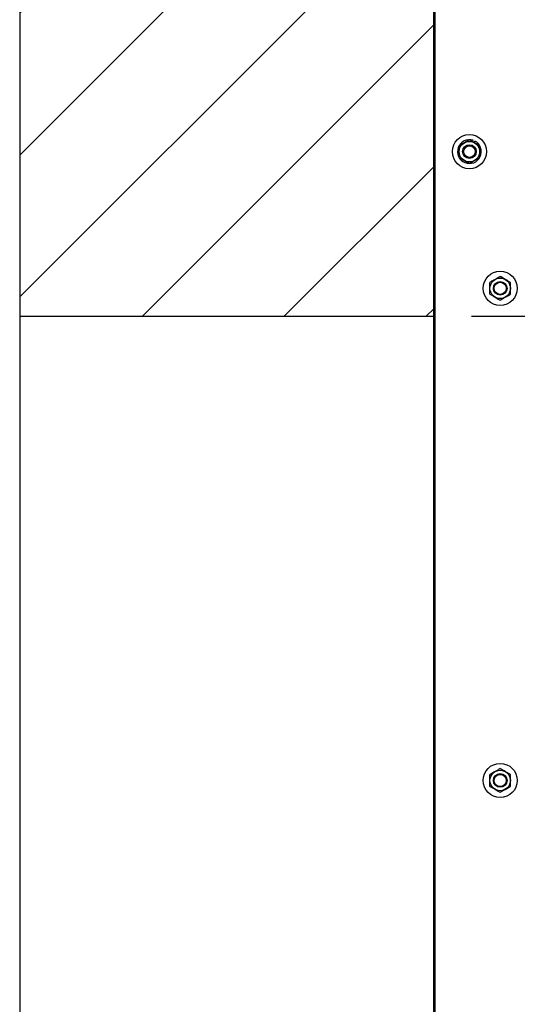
# Model space of a CAD drawing. Header units: inches. Extents: x 170 to 312, y 215 to 248.
# Tile 458 of 656: x 234.054 to 234.673, y 243.268 to 244.494. Entities that reach past the tile are written whole.
import ezdxf

# ---------------------------------------------------------------- set-up
doc = ezdxf.new("R2010")
doc.units = ezdxf.units.IN
doc.header["$LTSCALE"] = 0.25
doc.header["$MEASUREMENT"] = 0
doc.layers.add('ANNOTATIONS', color=1, linetype='Continuous')
doc.layers.add('MOTOR RH', color=7, linetype='Continuous')
doc.styles.add('ARIAL', font='arial.ttf', dxfattribs={"height": 0.09375})
doc.dimstyles.new('STANDARD$0', dxfattribs={"dimtxt": 0.09375, "dimasz": 0.09375, "dimexe": 0.03125, "dimexo": 0.046875, "dimgap": 0.09, "dimtad": 0, "dimtih": 1, "dimtoh": 1, "dimdec": 4, "dimzin": 0, "dimdsep": 46, "dimtxsty": 'ARIAL', "dimcen": 0.09, "dimadec": 0, "dimazin": 0, "dimtfac": 1, "dimtdec": 4, "dimtofl": 0, "dimtmove": 0, "dimatfit": 1, "dimfxl": 1, "dimtolj": 1, "dimtzin": 0, "dimarcsym": 0})

# ---------------------------------------------------------------- blocks, each defined once
blk = doc.blocks.new('*D40')
at = {"layer": 'ANNOTATIONS', "color": 0, "lineweight": -2, "transparency": 16777216}
for p, q in [((234.6163, 244.125), (236.4622, 244.125)), ((236.431, 244.0313), (236.431, 242.3317)), ((236.431, 240.1972), (236.431, 241.8968)), ((235.7005, 240.1034), (236.4622, 240.1034))]:
    blk.add_line(p, q, dxfattribs=at)
at = {"layer": 'ANNOTATIONS', "color": 0, "transparency": 16777216}
for points in [[(236.4154, 244.0313), (236.4466, 244.0313), (236.431, 244.125)], [(236.4154, 240.1972), (236.4466, 240.1972), (236.431, 240.1034)]]:
    blk.add_solid(points, dxfattribs=at)
at = {"layer": 'defpoints', "color": 0, "transparency": 16777216}
for p in [(234.5694, 244.125), (235.6536, 240.1034), (236.431, 240.1034)]:
    blk.add_point(p, dxfattribs=at)
at = {"layer": 'ANNOTATIONS', "color": 0, "transparency": 16777216, "insert": (236.431, 242.1142), "char_height": 0.09375, "attachment_point": 5, "style": 'ARIAL'}
blk.add_mtext('\\A1;OPENING\\PHEIGHT', dxfattribs=at)
blk = doc.blocks.new('*D41')
at = {"layer": 'ANNOTATIONS', "color": 0, "lineweight": -2, "transparency": 16777216}
for p, q in [((234.6163, 244.961), (237.1172, 244.961)), ((237.086, 244.8673), (237.086, 242.7497)), ((237.086, 240.1972), (237.086, 242.3148)), ((236.6208, 240.1034), (237.1172, 240.1034))]:
    blk.add_line(p, q, dxfattribs=at)
at = {"layer": 'ANNOTATIONS', "color": 0, "transparency": 16777216}
for points in [[(237.0704, 244.8673), (237.1016, 244.8673), (237.086, 244.961)], [(237.0704, 240.1972), (237.1016, 240.1972), (237.086, 240.1034)]]:
    blk.add_solid(points, dxfattribs=at)
at = {"layer": 'defpoints', "color": 0, "transparency": 16777216}
for p in [(234.5694, 244.961), (236.5739, 240.1034), (237.086, 240.1034)]:
    blk.add_point(p, dxfattribs=at)
at = {"layer": 'ANNOTATIONS', "color": 0, "transparency": 16777216, "insert": (237.086, 242.5322), "char_height": 0.09375, "attachment_point": 5, "style": 'ARIAL'}
blk.add_mtext('\\A1;TOTAL\\PHEIGHT', dxfattribs=at)

msp = doc.modelspace()

# ---------------------------------------------------------------- hatches: boundary and pattern name
at = {"layer": 'MOTOR RH'}
h = msp.add_hatch(dxfattribs=at)
h.set_pattern_fill('ANSI31', color=256, style=0)
h.set_pattern_definition([(45, (47.34337, -13.09525), (-0.08838835, 0.08838835), [])])
h.paths.add_polyline_path([(234.05378, 244.12505), (234.56941, 244.12505), (234.56941, 245.60178), (234.33292, 245.60178), (234.33292, 245.66644), (234.2945, 245.53308), (234.2945, 245.60178), (234.05378, 245.60178)])

# ---------------------------------------------------------------- linework, layer by layer
for p, q in [((234.05378, 245.60178), (234.05378, 240.10342)), ((234.56941, 240.10342), (234.56941, 245.60178)), ((234.57124, 240.1061), (234.57124, 244.91339)), ((234.61784, 244.34247), (234.61838, 244.34412)), ((234.61961, 244.34144), (234.62052, 244.34323)), ((234.62659, 244.33742), (234.62659, 244.33742)), ((234.62659, 244.32267), (234.62659, 244.32267)), ((234.05378, 244.12505), (234.56941, 244.12505))]:
    msp.add_line(p, q, dxfattribs=at)
for centre, radius in [((234.61382, 244.33004), 0.02129), ((234.61382, 244.33004), 0.01277), ((234.61382, 244.33004), 0.00852), ((234.61382, 244.33004), 0.00719), ((234.65214, 244.15972), 0.02129), ((234.65214, 244.15972), 0.01277), ((234.65214, 244.15972), 0.00852), ((234.65214, 244.15972), 0.0075), ((234.65214, 243.54657), 0.02129), ((234.65214, 243.54657), 0.01277), ((234.65214, 243.54657), 0.00852), ((234.65214, 243.54657), 0.0075)]:
    msp.add_circle(centre, radius, dxfattribs=at)
msp.add_arc((234.61382, 244.33004), 0.0148, 72.05172, 63.05172, dxfattribs=at)
for points, knots in [([(234.61382, 244.34479), (234.61282, 244.34422), (234.6108, 244.34305), (234.60859, 244.34178), (234.60746, 244.34112), (234.60743, 244.3411)], [0, 0, 0, 0, 0.48434207, 0.98631972, 1, 1, 1, 1]), ([(234.6202, 244.3411), (234.61931, 244.34162), (234.61749, 244.34267), (234.61537, 244.34389), (234.61417, 244.34459), (234.61382, 244.34479)], [0, 0, 0, 0, 0.4063025, 0.8272596, 1, 1, 1, 1]), ([(234.6202, 244.3411), (234.61931, 244.34162), (234.61749, 244.34267), (234.61537, 244.34389), (234.61417, 244.34459), (234.61382, 244.34479)], [0, 0, 0, 0, 0.4062955, 0.827261, 1, 1, 1, 1]), ([(234.60743, 244.3411), (234.60653, 244.34059), (234.60471, 244.33954), (234.6026, 244.33831), (234.60139, 244.33762), (234.60104, 244.33742)], [0, 0, 0, 0, 0.4062821, 0.8272596, 1, 1, 1, 1]), ([(234.60104, 244.33004), (234.60104, 244.33021), (234.60104, 244.33132), (234.60104, 244.33338), (234.60104, 244.33566), (234.60104, 244.33698), (234.60104, 244.33742)], [0, 0, 0, 0, 0.0665487, 0.4352966, 0.8145608, 1, 1, 1, 1]), ([(234.60104, 244.32267), (234.60104, 244.32329), (234.60104, 244.32477), (234.60104, 244.32723), (234.60104, 244.3291), (234.60104, 244.33004)], [0, 0, 0, 0, 0.2654559, 0.628086, 1, 1, 1, 1]), ([(234.62659, 244.33742), (234.6256, 244.33799), (234.62357, 244.33916), (234.62137, 244.34043), (234.62023, 244.34109), (234.6202, 244.3411)], [0, 0, 0, 0, 0.4843417, 0.9863407, 1, 1, 1, 1]), ([(234.62659, 244.33742), (234.6256, 244.33799), (234.62357, 244.33916), (234.62137, 244.34043), (234.62023, 244.34109), (234.6202, 244.3411)], [0, 0, 0, 0, 0.4843495, 0.9863411, 1, 1, 1, 1]), ([(234.62659, 244.33004), (234.62659, 244.33021), (234.62659, 244.33132), (234.62659, 244.33338), (234.62659, 244.33566), (234.62659, 244.33698), (234.62659, 244.33742)], [0, 0, 0, 0, 0.0665476, 0.4352991, 0.8145617, 1, 1, 1, 1]), ([(234.62659, 244.32267), (234.62659, 244.32329), (234.62659, 244.32477), (234.62659, 244.32723), (234.62659, 244.3291), (234.62659, 244.33004)], [0, 0, 0, 0, 0.2654559, 0.628086, 1, 1, 1, 1]), ([(234.62659, 244.32267), (234.62659, 244.32329), (234.62659, 244.32477), (234.62659, 244.32723), (234.62659, 244.3291), (234.62659, 244.33004)], [0, 0, 0, 0, 0.2654541, 0.6280925, 1, 1, 1, 1]), ([(234.60104, 244.32267), (234.60203, 244.32209), (234.60406, 244.32093), (234.60626, 244.31965), (234.6074, 244.319), (234.60743, 244.31898)], [0, 0, 0, 0, 0.4843319, 0.9863404, 1, 1, 1, 1]), ([(234.60743, 244.31898), (234.60832, 244.31846), (234.61014, 244.31741), (234.61226, 244.31619), (234.61346, 244.31549), (234.61382, 244.31529)], [0, 0, 0, 0, 0.4063025, 0.8272788, 1, 1, 1, 1]), ([(234.61382, 244.31529), (234.61481, 244.31586), (234.61683, 244.31703), (234.61904, 244.31831), (234.62017, 244.31896), (234.6202, 244.31898)], [0, 0, 0, 0, 0.4843216, 0.9863197, 1, 1, 1, 1]), ([(234.61382, 244.31529), (234.61481, 244.31586), (234.61683, 244.31703), (234.61904, 244.31831), (234.62017, 244.31896), (234.6202, 244.31898)], [0, 0, 0, 0, 0.48432905, 0.98632011, 1, 1, 1, 1]), ([(234.6202, 244.31898), (234.6211, 244.31949), (234.62292, 244.32055), (234.62503, 244.32177), (234.62624, 244.32246), (234.62659, 244.32267)], [0, 0, 0, 0, 0.4062902, 0.8272757, 1, 1, 1, 1]), ([(234.6202, 244.31898), (234.6211, 244.31949), (234.62292, 244.32055), (234.62503, 244.32177), (234.62624, 244.32246), (234.62659, 244.32267)], [0, 0, 0, 0, 0.4062829, 0.8272765, 1, 1, 1, 1]), ([(234.64575, 244.17078), (234.64486, 244.17027), (234.64304, 244.16922), (234.64092, 244.16799), (234.63971, 244.1673), (234.63936, 244.1671)], [0, 0, 0, 0, 0.4062947, 0.8272801, 1, 1, 1, 1]), ([(234.65214, 244.17447), (234.65114, 244.1739), (234.64912, 244.17273), (234.64691, 244.17145), (234.64578, 244.1708), (234.64575, 244.17078)], [0, 0, 0, 0, 0.4843387, 0.9863408, 1, 1, 1, 1]), ([(234.65852, 244.17078), (234.65763, 244.1713), (234.65581, 244.17235), (234.65369, 244.17357), (234.65249, 244.17427), (234.65214, 244.17447)], [0, 0, 0, 0, 0.4062826, 0.8272771, 1, 1, 1, 1]), ([(234.66491, 244.1671), (234.66392, 244.16767), (234.6619, 244.16884), (234.65969, 244.17011), (234.65855, 244.17077), (234.65852, 244.17078)], [0, 0, 0, 0, 0.484329, 0.9863201, 1, 1, 1, 1]), ([(234.63936, 244.15972), (234.63936, 244.15989), (234.63936, 244.16099), (234.63936, 244.16306), (234.63936, 244.16534), (234.63936, 244.16666), (234.63936, 244.1671)], [0, 0, 0, 0, 0.066545, 0.4352822, 0.8145299, 1, 1, 1, 1]), ([(234.63936, 244.15235), (234.63936, 244.15297), (234.63936, 244.15445), (234.63936, 244.15691), (234.63936, 244.15878), (234.63936, 244.15972)], [0, 0, 0, 0, 0.2654649, 0.6280774, 1, 1, 1, 1]), ([(234.66491, 244.15972), (234.66491, 244.15989), (234.66491, 244.16099), (234.66491, 244.16306), (234.66491, 244.16534), (234.66491, 244.16666), (234.66491, 244.1671)], [0, 0, 0, 0, 0.066545, 0.4352822, 0.8145299, 1, 1, 1, 1]), ([(234.66491, 244.15235), (234.66491, 244.15297), (234.66491, 244.15445), (234.66491, 244.15691), (234.66491, 244.15878), (234.66491, 244.15972)], [0, 0, 0, 0, 0.2654649, 0.6280774, 1, 1, 1, 1]), ([(234.63936, 244.15235), (234.64036, 244.15177), (234.64238, 244.1506), (234.64459, 244.14933), (234.64572, 244.14868), (234.64575, 244.14866)], [0, 0, 0, 0, 0.4843494, 0.9863201, 1, 1, 1, 1]), ([(234.64575, 244.14866), (234.64664, 244.14814), (234.64846, 244.14709), (234.65058, 244.14587), (234.65179, 244.14517), (234.65214, 244.14497)], [0, 0, 0, 0, 0.4062955, 0.827261, 1, 1, 1, 1]), ([(234.65214, 244.14497), (234.65313, 244.14554), (234.65515, 244.14671), (234.65736, 244.14799), (234.65849, 244.14864), (234.65852, 244.14866)], [0, 0, 0, 0, 0.4843491, 0.986319, 1, 1, 1, 1]), ([(234.65852, 244.14866), (234.65942, 244.14917), (234.66124, 244.15023), (234.66336, 244.15145), (234.66456, 244.15214), (234.66491, 244.15235)], [0, 0, 0, 0, 0.40629487, 0.82726083, 1, 1, 1, 1]), ([(234.64575, 243.55763), (234.64486, 243.55711), (234.64304, 243.55606), (234.64092, 243.55484), (234.63971, 243.55415), (234.63936, 243.55394)], [0, 0, 0, 0, 0.4063029, 0.8272597, 1, 1, 1, 1]), ([(234.65214, 243.56132), (234.65114, 243.56074), (234.64912, 243.55958), (234.64691, 243.5583), (234.64578, 243.55765), (234.64575, 243.55763)], [0, 0, 0, 0, 0.4843396, 0.98632, 1, 1, 1, 1]), ([(234.65852, 243.55763), (234.65763, 243.55815), (234.65581, 243.5592), (234.65369, 243.56042), (234.65249, 243.56112), (234.65214, 243.56132)], [0, 0, 0, 0, 0.4062825, 0.8272595, 1, 1, 1, 1]), ([(234.65852, 243.55763), (234.65763, 243.55815), (234.65581, 243.5592), (234.65369, 243.56042), (234.65249, 243.56112), (234.65214, 243.56132)], [0, 0, 0, 0, 0.4062747, 0.827261, 1, 1, 1, 1]), ([(234.66491, 243.55394), (234.66392, 243.55452), (234.6619, 243.55568), (234.65969, 243.55696), (234.65855, 243.55761), (234.65852, 243.55763)], [0, 0, 0, 0, 0.4843391, 0.98632, 1, 1, 1, 1]), ([(234.66491, 243.55394), (234.66392, 243.55452), (234.6619, 243.55568), (234.65969, 243.55696), (234.65855, 243.55761), (234.65852, 243.55763)], [0, 0, 0, 0, 0.4843494, 0.9863201, 1, 1, 1, 1]), ([(234.63936, 243.54657), (234.63936, 243.54674), (234.63936, 243.54784), (234.63936, 243.5499), (234.63936, 243.55218), (234.63936, 243.55351), (234.63936, 243.55394)], [0, 0, 0, 0, 0.066545, 0.4352816, 0.8145691, 1, 1, 1, 1]), ([(234.63936, 243.53919), (234.63936, 243.53982), (234.63936, 243.54129), (234.63936, 243.54376), (234.63936, 243.54562), (234.63936, 243.54657)], [0, 0, 0, 0, 0.26546669, 0.62807091, 1, 1, 1, 1]), ([(234.66491, 243.54657), (234.66491, 243.54674), (234.66491, 243.54784), (234.66491, 243.5499), (234.66491, 243.55218), (234.66491, 243.55351), (234.66491, 243.55394)], [0, 0, 0, 0, 0.066545, 0.4352816, 0.8145691, 1, 1, 1, 1]), ([(234.66491, 243.53919), (234.66491, 243.53982), (234.66491, 243.54129), (234.66491, 243.54376), (234.66491, 243.54562), (234.66491, 243.54657)], [0, 0, 0, 0, 0.26546669, 0.62807091, 1, 1, 1, 1]), ([(234.66491, 243.53919), (234.66491, 243.53982), (234.66491, 243.54129), (234.66491, 243.54376), (234.66491, 243.54562), (234.66491, 243.54657)], [0, 0, 0, 0, 0.2654649, 0.6280774, 1, 1, 1, 1]), ([(234.63936, 243.53919), (234.64036, 243.53862), (234.64238, 243.53745), (234.64459, 243.53618), (234.64572, 243.53552), (234.64575, 243.53551)], [0, 0, 0, 0, 0.4843391, 0.98632, 1, 1, 1, 1]), ([(234.64575, 243.53551), (234.64664, 243.53499), (234.64846, 243.53394), (234.65058, 243.53272), (234.65179, 243.53202), (234.65214, 243.53182)], [0, 0, 0, 0, 0.4062823, 0.8272591, 1, 1, 1, 1]), ([(234.65214, 243.53182), (234.65313, 243.53239), (234.65515, 243.53356), (234.65736, 243.53483), (234.65849, 243.53549), (234.65852, 243.53551)], [0, 0, 0, 0, 0.4843399, 0.98632, 1, 1, 1, 1]), ([(234.65214, 243.53182), (234.65313, 243.53239), (234.65515, 243.53356), (234.65736, 243.53483), (234.65849, 243.53549), (234.65852, 243.53551)], [0, 0, 0, 0, 0.4843491, 0.986319, 1, 1, 1, 1]), ([(234.65852, 243.53551), (234.65942, 243.53602), (234.66124, 243.53707), (234.66336, 243.53829), (234.66456, 243.53899), (234.66491, 243.53919)], [0, 0, 0, 0, 0.4063029, 0.8272597, 1, 1, 1, 1]), ([(234.65852, 243.53551), (234.65942, 243.53602), (234.66124, 243.53707), (234.66336, 243.53829), (234.66456, 243.53899), (234.66491, 243.53919)], [0, 0, 0, 0, 0.40629487, 0.82726083, 1, 1, 1, 1])]:
    msp.add_open_spline(points, degree=3, knots=knots, dxfattribs=at)

# ---------------------------------------------------------------- dimensions: what is measured, and where the dimension line sits
at = {"layer": 'ANNOTATIONS'}
for base, p1, p2, text, picture, middle in [((237.08599, 240.10342), (234.56941, 244.96103), (236.57394, 240.10342), 'TOTAL\\PHEIGHT', '*D41', (237.08599, 242.53223)), ((236.431, 240.10342), (234.56941, 244.12505), (235.6536, 240.10342), 'OPENING\\PHEIGHT', '*D40', (236.431, 242.11424))]:
    dim = msp.add_linear_dim(base=base, p1=p1, p2=p2, angle=90, text=text, dimstyle='STANDARD$0', dxfattribs=at)
    dim.commit()
    dim.dimension.update_dxf_attribs({"geometry": picture, "text_midpoint": middle})

doc.saveas('drawing.dxf')
